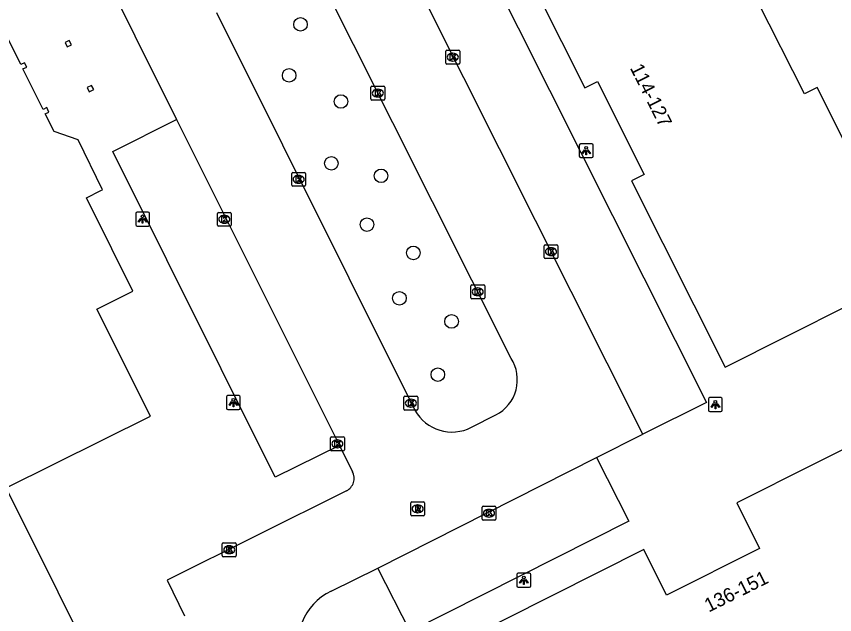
# Model space of a CAD drawing. Extents: x 158461 to 159795, y 387220 to 388672.
# Drawn here: x 159036.6 to 159095.6, y 387554.1 to 387597.3 of the extents above; entities that cross this region are included whole.
import ezdxf

# ---------------------------------------------------------------- set-up
doc = ezdxf.new("R2010")
doc.units = 0
for name, color, linetype in [('IMGEO_Boom', 7, 'Continuous'), ('IMGEO_Kolk', 7, 'Continuous'), ('IMGEO_Lichtpunt', 7, 'Continuous'), ('IMGEO_Pand', 7, 'Continuous'), ('IMGEO_Pand_nummerreeks', 7, 'Continuous'), ('IMGEO_Parkeervlak_open', 7, 'Continuous'), ('IMGEO_Rijbaan_lokaal_open', 7, 'Continuous'), ('IMGEO_Rioolput', 7, 'Continuous'), ('IMGEO_Voetpad_open', 7, 'Continuous')]:
    doc.layers.add(name, color=color, linetype=linetype)

msp = doc.modelspace()

# ---------------------------------------------------------------- linework, layer by layer
at = {"layer": 'IMGEO_Boom'}
for centre in [(159057.119, 387596.691), (159056.298, 387593.014), (159060.032, 387591.134), (159059.346, 387586.675), (159062.927, 387585.772), (159061.909, 387582.257), (159065.255, 387580.216), (159064.251, 387576.944), (159068.009, 387575.277), (159067.018, 387571.442)]:
    msp.add_circle(centre, 0.489, dxfattribs=at)
at = {"layer": 'IMGEO_Kolk'}
for p, q in [((159067.597, 387593.904), (159067.597, 387594.756)), ((159067.672, 387594.83), (159068.524, 387594.83)), ((159068.085, 387594.61), (159068.11, 387594.61)), ((159068.598, 387594.756), (159068.598, 387593.904)), ((159068.524, 387593.83), (159067.672, 387593.83)), ((159068.108, 387594.05), (159068.083, 387594.05)), ((159062.193, 387591.313), (159062.193, 387592.165)), ((159062.268, 387592.239), (159063.12, 387592.239)), ((159062.681, 387592.019), (159062.706, 387592.019)), ((159063.194, 387592.165), (159063.194, 387591.313)), ((159062.704, 387591.459), (159062.679, 387591.459)), ((159063.12, 387591.239), (159062.268, 387591.239)), ((159056.485, 387585.094), (159056.485, 387585.946)), ((159056.56, 387586.02), (159057.412, 387586.02)), ((159056.973, 387585.8), (159056.998, 387585.8)), ((159057.486, 387585.946), (159057.486, 387585.094)), ((159057.412, 387585.02), (159056.56, 387585.02)), ((159056.996, 387585.24), (159056.971, 387585.24)), ((159051.127, 387582.213), (159051.127, 387583.065)), ((159051.202, 387583.139), (159052.054, 387583.139)), ((159051.615, 387582.919), (159051.64, 387582.919)), ((159052.128, 387583.065), (159052.128, 387582.213)), ((159052.054, 387582.139), (159051.202, 387582.139)), ((159051.638, 387582.359), (159051.613, 387582.359)), ((159074.754, 387580.807), (159075.606, 387580.807)), ((159074.679, 387579.881), (159074.679, 387580.733)), ((159075.167, 387580.587), (159075.192, 387580.587)), ((159075.68, 387580.733), (159075.68, 387579.881)), ((159075.606, 387579.807), (159074.754, 387579.807)), ((159075.19, 387580.027), (159075.165, 387580.027)), ((159069.473, 387577.914), (159070.325, 387577.914)), ((159069.398, 387576.988), (159069.398, 387577.84)), ((159069.886, 387577.694), (159069.911, 387577.694)), ((159070.399, 387577.84), (159070.399, 387576.988)), ((159070.325, 387576.914), (159069.473, 387576.914)), ((159069.909, 387577.134), (159069.884, 387577.134)), ((159064.574, 387568.957), (159064.574, 387569.809)), ((159064.649, 387569.883), (159065.501, 387569.883)), ((159065.062, 387569.663), (159065.087, 387569.663)), ((159065.575, 387569.809), (159065.575, 387568.957)), ((159065.085, 387569.103), (159065.06, 387569.103)), ((159065.501, 387568.883), (159064.649, 387568.883)), ((159059.278, 387566.024), (159059.278, 387566.876)), ((159059.353, 387566.95), (159060.205, 387566.95)), ((159059.766, 387566.73), (159059.791, 387566.73)), ((159060.279, 387566.876), (159060.279, 387566.024)), ((159059.789, 387566.17), (159059.764, 387566.17)), ((159060.205, 387565.95), (159059.353, 387565.95)), ((159070.283, 387561.949), (159071.135, 387561.949)), ((159070.208, 387561.023), (159070.208, 387561.875)), ((159070.696, 387561.729), (159070.721, 387561.729)), ((159071.209, 387561.875), (159071.209, 387561.023)), ((159071.135, 387560.949), (159070.283, 387560.949)), ((159070.719, 387561.169), (159070.694, 387561.169)), ((159051.479, 387558.39), (159051.479, 387559.242)), ((159051.554, 387559.316), (159052.406, 387559.316)), ((159051.967, 387559.096), (159051.992, 387559.096)), ((159052.48, 387559.242), (159052.48, 387558.39)), ((159051.99, 387558.536), (159051.965, 387558.536)), ((159052.406, 387558.316), (159051.554, 387558.316))]:
    msp.add_line(p, q, dxfattribs=at)
for points in [[(159067.597, 387593.904), (159067.597, 387594.756)], [(159067.672, 387594.83), (159068.524, 387594.83)], [(159067.918, 387594.53), (159068.041, 387594.53), (159068.041, 387594.379), (159068.171, 387594.53), (159068.335, 387594.53), (159068.189, 387594.379), (159068.342, 387594.13), (159068.19, 387594.13), (159068.105, 387594.294), (159068.041, 387594.227), (159068.041, 387594.13), (159067.918, 387594.13), (159067.918, 387594.53)], [(159068.598, 387594.756), (159068.598, 387593.904)], [(159068.524, 387593.83), (159067.672, 387593.83)], [(159062.193, 387591.313), (159062.193, 387592.165)], [(159062.268, 387592.239), (159063.12, 387592.239)], [(159063.194, 387592.165), (159063.194, 387591.313)], [(159062.514, 387591.939), (159062.637, 387591.939), (159062.637, 387591.788), (159062.767, 387591.939), (159062.931, 387591.939), (159062.785, 387591.788), (159062.938, 387591.539), (159062.786, 387591.539), (159062.701, 387591.703), (159062.637, 387591.636), (159062.637, 387591.539), (159062.514, 387591.539), (159062.514, 387591.939)], [(159063.12, 387591.239), (159062.268, 387591.239)], [(159056.485, 387585.094), (159056.485, 387585.946)], [(159056.56, 387586.02), (159057.412, 387586.02)], [(159056.806, 387585.72), (159056.929, 387585.72), (159056.929, 387585.569), (159057.059, 387585.72), (159057.223, 387585.72), (159057.077, 387585.569), (159057.23, 387585.32), (159057.078, 387585.32), (159056.993, 387585.484), (159056.929, 387585.417), (159056.929, 387585.32), (159056.806, 387585.32), (159056.806, 387585.72)], [(159057.486, 387585.946), (159057.486, 387585.094)], [(159057.412, 387585.02), (159056.56, 387585.02)], [(159051.127, 387582.213), (159051.127, 387583.065)], [(159051.202, 387583.139), (159052.054, 387583.139)], [(159051.448, 387582.839), (159051.571, 387582.839), (159051.571, 387582.688), (159051.701, 387582.839), (159051.865, 387582.839), (159051.719, 387582.688), (159051.872, 387582.439), (159051.72, 387582.439), (159051.635, 387582.603), (159051.571, 387582.536), (159051.571, 387582.439), (159051.448, 387582.439), (159051.448, 387582.839)], [(159052.128, 387583.065), (159052.128, 387582.213)], [(159052.054, 387582.139), (159051.202, 387582.139)], [(159074.754, 387580.807), (159075.606, 387580.807)], [(159074.679, 387579.881), (159074.679, 387580.733)], [(159075, 387580.507), (159075.123, 387580.507), (159075.123, 387580.356), (159075.253, 387580.507), (159075.417, 387580.507), (159075.271, 387580.356), (159075.424, 387580.107), (159075.272, 387580.107), (159075.187, 387580.271), (159075.123, 387580.204), (159075.123, 387580.107), (159075, 387580.107), (159075, 387580.507)], [(159075.68, 387580.733), (159075.68, 387579.881)], [(159075.606, 387579.807), (159074.754, 387579.807)], [(159069.473, 387577.914), (159070.325, 387577.914)], [(159069.398, 387576.988), (159069.398, 387577.84)], [(159069.719, 387577.614), (159069.842, 387577.614), (159069.842, 387577.463), (159069.972, 387577.614), (159070.136, 387577.614), (159069.99, 387577.463), (159070.143, 387577.214), (159069.991, 387577.214), (159069.906, 387577.378), (159069.842, 387577.311), (159069.842, 387577.214), (159069.719, 387577.214), (159069.719, 387577.614)], [(159070.399, 387577.84), (159070.399, 387576.988)], [(159070.325, 387576.914), (159069.473, 387576.914)], [(159064.574, 387568.957), (159064.574, 387569.809)], [(159064.649, 387569.883), (159065.501, 387569.883)], [(159065.575, 387569.809), (159065.575, 387568.957)], [(159064.895, 387569.583), (159065.018, 387569.583), (159065.018, 387569.432), (159065.148, 387569.583), (159065.312, 387569.583), (159065.166, 387569.432), (159065.319, 387569.183), (159065.167, 387569.183), (159065.082, 387569.347), (159065.018, 387569.28), (159065.018, 387569.183), (159064.895, 387569.183), (159064.895, 387569.583)], [(159065.501, 387568.883), (159064.649, 387568.883)], [(159059.278, 387566.024), (159059.278, 387566.876)], [(159059.353, 387566.95), (159060.205, 387566.95)], [(159059.599, 387566.65), (159059.722, 387566.65), (159059.722, 387566.499), (159059.852, 387566.65), (159060.016, 387566.65), (159059.87, 387566.499), (159060.023, 387566.25), (159059.871, 387566.25), (159059.786, 387566.414), (159059.722, 387566.347), (159059.722, 387566.25), (159059.599, 387566.25), (159059.599, 387566.65)], [(159060.279, 387566.876), (159060.279, 387566.024)], [(159060.205, 387565.95), (159059.353, 387565.95)], [(159070.283, 387561.949), (159071.135, 387561.949)], [(159070.208, 387561.023), (159070.208, 387561.875)], [(159070.529, 387561.649), (159070.652, 387561.649), (159070.652, 387561.498), (159070.782, 387561.649), (159070.946, 387561.649), (159070.8, 387561.498), (159070.953, 387561.249), (159070.801, 387561.249), (159070.716, 387561.413), (159070.652, 387561.346), (159070.652, 387561.249), (159070.529, 387561.249), (159070.529, 387561.649)], [(159071.209, 387561.875), (159071.209, 387561.023)], [(159071.135, 387560.949), (159070.283, 387560.949)], [(159051.479, 387558.39), (159051.479, 387559.242)], [(159051.554, 387559.316), (159052.406, 387559.316)], [(159051.8, 387559.016), (159051.923, 387559.016), (159051.923, 387558.865), (159052.053, 387559.016), (159052.217, 387559.016), (159052.071, 387558.865), (159052.224, 387558.616), (159052.072, 387558.616), (159051.987, 387558.78), (159051.923, 387558.713), (159051.923, 387558.616), (159051.8, 387558.616), (159051.8, 387559.016)], [(159052.48, 387559.242), (159052.48, 387558.39)], [(159052.406, 387558.316), (159051.554, 387558.316)]]:
    msp.add_lwpolyline(points, dxfattribs=at)
for centre, start, end in [((159067.674, 387594.754), 91.55205, 178.44795), ((159067.674, 387594.754), 91.55205, 178.44795), ((159068.522, 387594.754), 1.55205, 88.44795), ((159068.522, 387594.754), 1.55205, 88.44795), ((159067.674, 387593.906), 181.55205, 268.44795), ((159067.674, 387593.906), 181.55205, 268.44795), ((159068.522, 387593.906), 271.55205, 358.44795), ((159068.522, 387593.906), 271.55205, 358.44795), ((159062.27, 387592.163), 91.55205, 178.44795), ((159062.27, 387592.163), 91.55205, 178.44795), ((159063.118, 387592.163), 1.55205, 88.44795), ((159063.118, 387592.163), 1.55205, 88.44795), ((159062.27, 387591.315), 181.55205, 268.44795), ((159062.27, 387591.315), 181.55205, 268.44795), ((159063.118, 387591.315), 271.55205, 358.44795), ((159063.118, 387591.315), 271.55205, 358.44795), ((159056.562, 387585.944), 91.55205, 178.44795), ((159056.562, 387585.944), 91.55205, 178.44795), ((159057.41, 387585.944), 1.55205, 88.44795), ((159057.41, 387585.944), 1.55205, 88.44795), ((159056.562, 387585.096), 181.55205, 268.44795), ((159056.562, 387585.096), 181.55205, 268.44795), ((159057.41, 387585.096), 271.55205, 358.44795), ((159057.41, 387585.096), 271.55205, 358.44795), ((159051.204, 387583.063), 91.55205, 178.44795), ((159051.204, 387583.063), 91.55205, 178.44795), ((159052.052, 387583.063), 1.55205, 88.44795), ((159052.052, 387583.063), 1.55205, 88.44795), ((159051.204, 387582.215), 181.55205, 268.44795), ((159051.204, 387582.215), 181.55205, 268.44795), ((159052.052, 387582.215), 271.55205, 358.44795), ((159052.052, 387582.215), 271.55205, 358.44795), ((159074.756, 387580.731), 91.55205, 178.44795), ((159074.756, 387580.731), 91.55205, 178.44795), ((159075.604, 387580.731), 1.55205, 88.44795), ((159075.604, 387580.731), 1.55205, 88.44795), ((159074.756, 387579.883), 181.55205, 268.44795), ((159074.756, 387579.883), 181.55205, 268.44795), ((159075.604, 387579.883), 271.55205, 358.44795), ((159075.604, 387579.883), 271.55205, 358.44795), ((159069.475, 387577.838), 91.55205, 178.44795), ((159069.475, 387577.838), 91.55205, 178.44795), ((159070.323, 387577.838), 1.55205, 88.44795), ((159070.323, 387577.838), 1.55205, 88.44795), ((159069.475, 387576.99), 181.55205, 268.44795), ((159069.475, 387576.99), 181.55205, 268.44795), ((159070.323, 387576.99), 271.55205, 358.44795), ((159070.323, 387576.99), 271.55205, 358.44795), ((159064.651, 387569.807), 91.55205, 178.44795), ((159064.651, 387569.807), 91.55205, 178.44795), ((159065.499, 387569.807), 1.55205, 88.44795), ((159065.499, 387569.807), 1.55205, 88.44795), ((159064.651, 387568.959), 181.55205, 268.44795), ((159064.651, 387568.959), 181.55205, 268.44795), ((159065.499, 387568.959), 271.55205, 358.44795), ((159065.499, 387568.959), 271.55205, 358.44795), ((159059.355, 387566.874), 91.55205, 178.44795), ((159059.355, 387566.874), 91.55205, 178.44795), ((159060.203, 387566.874), 1.55205, 88.44795), ((159060.203, 387566.874), 1.55205, 88.44795), ((159059.355, 387566.026), 181.55205, 268.44795), ((159059.355, 387566.026), 181.55205, 268.44795), ((159060.203, 387566.026), 271.55205, 358.44795), ((159060.203, 387566.026), 271.55205, 358.44795), ((159070.285, 387561.873), 91.55205, 178.44795), ((159070.285, 387561.873), 91.55205, 178.44795), ((159071.133, 387561.873), 1.55205, 88.44795), ((159071.133, 387561.873), 1.55205, 88.44795), ((159070.285, 387561.025), 181.55205, 268.44795), ((159070.285, 387561.025), 181.55205, 268.44795), ((159071.133, 387561.025), 271.55205, 358.44795), ((159071.133, 387561.025), 271.55205, 358.44795), ((159051.556, 387559.24), 91.55205, 178.44795), ((159051.556, 387559.24), 91.55205, 178.44795), ((159052.404, 387559.24), 1.55205, 88.44795), ((159052.404, 387559.24), 1.55205, 88.44795), ((159051.556, 387558.392), 181.55205, 268.44795), ((159051.556, 387558.392), 181.55205, 268.44795), ((159052.404, 387558.392), 271.55205, 358.44795), ((159052.404, 387558.392), 271.55205, 358.44795)]:
    msp.add_arc(centre, 0.0765, start, end, dxfattribs=at)
for centre, major_axis, ratio, start_param, end_param in [((159068.084, 387594.33), (-0.387, 0.002), 0.722429, 4.712389, 7.853982), ((159068.109, 387594.33), (-0.39, 0.002), 0.717154, 1.570796, 4.712389), ((159062.68, 387591.739), (-0.387, 0.002), 0.722429, 4.712389, 7.853982), ((159062.705, 387591.739), (-0.39, 0.002), 0.717154, 1.570796, 4.712389), ((159056.972, 387585.52), (-0.387, 0.002), 0.722429, 4.712389, 7.853982), ((159056.997, 387585.52), (-0.39, 0.002), 0.717154, 1.570796, 4.712389), ((159051.614, 387582.639), (-0.387, 0.002), 0.722429, 4.712389, 7.853982), ((159051.639, 387582.639), (-0.39, 0.002), 0.717154, 1.570796, 4.712389), ((159075.166, 387580.307), (-0.387, 0.002), 0.722429, 4.712389, 7.853982), ((159075.191, 387580.307), (-0.39, 0.002), 0.717154, 1.570796, 4.712389), ((159069.885, 387577.414), (-0.387, 0.002), 0.722429, 4.712389, 7.853982), ((159069.91, 387577.414), (-0.39, 0.002), 0.717154, 1.570796, 4.712389), ((159065.061, 387569.383), (-0.387, 0.002), 0.722429, 4.712389, 7.853982), ((159065.086, 387569.383), (-0.39, 0.002), 0.717154, 1.570796, 4.712389), ((159059.765, 387566.45), (-0.387, 0.002), 0.722429, 4.712389, 7.853982), ((159059.79, 387566.45), (-0.39, 0.002), 0.717154, 1.570796, 4.712389), ((159070.695, 387561.449), (-0.387, 0.002), 0.722429, 4.712389, 7.853982), ((159070.72, 387561.449), (-0.39, 0.002), 0.717154, 1.570796, 4.712389), ((159051.966, 387558.816), (-0.387, 0.002), 0.722429, 4.712389, 7.853982), ((159051.991, 387558.816), (-0.39, 0.002), 0.717154, 1.570796, 4.712389)]:
    msp.add_ellipse(centre, major_axis=major_axis, ratio=ratio, start_param=start_param, end_param=end_param, dxfattribs=at)
at = {"layer": 'IMGEO_Lichtpunt'}
for p, q in [((159077.221, 387587.993), (159077.221, 387587.186)), ((159077.221, 387587.993), (159077.221, 387587.186)), ((159078.123, 387588.088), (159077.315, 387588.088)), ((159078.123, 387588.088), (159077.315, 387588.088)), ((159078.217, 387587.186), (159078.217, 387587.993)), ((159078.217, 387587.186), (159078.217, 387587.993)), ((159077.315, 387587.092), (159078.123, 387587.092)), ((159077.315, 387587.092), (159078.123, 387587.092)), ((159045.236, 387583.056), (159045.236, 387582.249)), ((159045.236, 387583.056), (159045.236, 387582.249)), ((159046.138, 387583.151), (159045.33, 387583.151)), ((159046.138, 387583.151), (159045.33, 387583.151)), ((159046.232, 387582.249), (159046.232, 387583.056)), ((159046.232, 387582.249), (159046.232, 387583.056)), ((159045.33, 387582.155), (159046.138, 387582.155)), ((159045.33, 387582.155), (159046.138, 387582.155)), ((159051.779, 387569.831), (159051.779, 387569.024)), ((159051.779, 387569.831), (159051.779, 387569.024)), ((159052.681, 387569.926), (159051.873, 387569.926)), ((159052.681, 387569.926), (159051.873, 387569.926)), ((159052.775, 387569.024), (159052.775, 387569.831)), ((159052.775, 387569.024), (159052.775, 387569.831)), ((159086.529, 387569.686), (159086.529, 387568.879)), ((159086.529, 387569.686), (159086.529, 387568.879)), ((159087.431, 387569.781), (159086.623, 387569.781)), ((159087.431, 387569.781), (159086.623, 387569.781)), ((159087.525, 387568.879), (159087.525, 387569.686)), ((159087.525, 387568.879), (159087.525, 387569.686)), ((159051.873, 387568.93), (159052.681, 387568.93)), ((159051.873, 387568.93), (159052.681, 387568.93)), ((159086.623, 387568.785), (159087.431, 387568.785)), ((159086.623, 387568.785), (159087.431, 387568.785)), ((159072.72, 387557.021), (159072.72, 387556.214)), ((159072.72, 387557.021), (159072.72, 387556.214)), ((159073.622, 387557.116), (159072.814, 387557.116)), ((159073.622, 387557.116), (159072.814, 387557.116)), ((159073.716, 387556.214), (159073.716, 387557.021)), ((159073.716, 387556.214), (159073.716, 387557.021)), ((159072.814, 387556.12), (159073.622, 387556.12)), ((159072.814, 387556.12), (159073.622, 387556.12))]:
    msp.add_line(p, q, dxfattribs=at)
for points in [[(159077.595, 387587.657), (159077.634, 387587.629), (159077.446, 387587.367), (159077.408, 387587.394), (159077.595, 387587.657)], [(159077.697, 387587.609), (159077.744, 387587.609), (159077.744, 387587.287), (159077.697, 387587.287), (159077.697, 387587.609)], [(159077.807, 387587.629), (159077.845, 387587.656), (159078.032, 387587.394), (159077.993, 387587.366), (159077.807, 387587.629)], [(159045.61, 387582.72), (159045.649, 387582.692), (159045.461, 387582.43), (159045.423, 387582.457), (159045.61, 387582.72)], [(159045.712, 387582.672), (159045.759, 387582.672), (159045.759, 387582.35), (159045.712, 387582.35), (159045.712, 387582.672)], [(159045.822, 387582.692), (159045.86, 387582.719), (159046.047, 387582.457), (159046.008, 387582.429), (159045.822, 387582.692)], [(159052.153, 387569.495), (159052.192, 387569.467), (159052.004, 387569.205), (159051.966, 387569.232), (159052.153, 387569.495)], [(159052.255, 387569.447), (159052.302, 387569.447), (159052.302, 387569.125), (159052.255, 387569.125), (159052.255, 387569.447)], [(159052.365, 387569.467), (159052.403, 387569.494), (159052.59, 387569.232), (159052.551, 387569.204), (159052.365, 387569.467)], [(159086.903, 387569.35), (159086.942, 387569.322), (159086.754, 387569.06), (159086.716, 387569.087), (159086.903, 387569.35)], [(159087.005, 387569.302), (159087.052, 387569.302), (159087.052, 387568.98), (159087.005, 387568.98), (159087.005, 387569.302)], [(159087.115, 387569.322), (159087.153, 387569.349), (159087.34, 387569.087), (159087.301, 387569.059), (159087.115, 387569.322)], [(159073.094, 387556.685), (159073.133, 387556.657), (159072.945, 387556.395), (159072.907, 387556.422), (159073.094, 387556.685)], [(159073.196, 387556.637), (159073.243, 387556.637), (159073.243, 387556.315), (159073.196, 387556.315), (159073.196, 387556.637)], [(159073.306, 387556.657), (159073.344, 387556.684), (159073.531, 387556.422), (159073.492, 387556.394), (159073.306, 387556.657)]]:
    msp.add_lwpolyline(points, dxfattribs=at)
for centre in [(159077.72, 387587.791), (159045.735, 387582.854), (159052.278, 387569.629), (159087.028, 387569.484), (159073.219, 387556.819)]:
    msp.add_circle(centre, 0.0994, dxfattribs=at)
for centre, start, end in [((159077.315, 387587.993), 90, 180), ((159077.315, 387587.993), 90, 180), ((159078.123, 387587.993), 0, 90), ((159078.123, 387587.993), 0, 90), ((159077.315, 387587.186), 180, 270), ((159077.315, 387587.186), 180, 270), ((159078.123, 387587.186), 270, 0), ((159078.123, 387587.186), 270, 360), ((159045.33, 387583.056), 90, 180), ((159045.33, 387583.056), 90, 180), ((159046.138, 387583.056), 0, 90), ((159046.138, 387583.056), 0, 90), ((159045.33, 387582.249), 180, 270), ((159045.33, 387582.249), 180, 270), ((159046.138, 387582.249), 270, 0), ((159046.138, 387582.249), 270, 360), ((159051.873, 387569.831), 90, 180), ((159051.873, 387569.831), 90, 180), ((159052.681, 387569.831), 0, 90), ((159052.681, 387569.831), 0, 90), ((159086.623, 387569.686), 90, 180), ((159086.623, 387569.686), 90, 180), ((159087.431, 387569.686), 0, 90), ((159087.431, 387569.686), 0, 90), ((159051.873, 387569.024), 180, 270), ((159051.873, 387569.024), 180, 270), ((159052.681, 387569.024), 270, 0), ((159052.681, 387569.024), 270, 360), ((159086.623, 387568.879), 180, 270), ((159086.623, 387568.879), 180, 270), ((159087.431, 387568.879), 270, 0), ((159087.431, 387568.879), 270, 360), ((159072.814, 387557.021), 90, 180), ((159072.814, 387557.021), 90, 180), ((159073.622, 387557.021), 0, 90), ((159073.622, 387557.021), 0, 90), ((159072.814, 387556.214), 180, 270), ((159072.814, 387556.214), 180, 270), ((159073.622, 387556.214), 270, 0), ((159073.622, 387556.214), 270, 360)]:
    msp.add_arc(centre, 0.0946, start, end, dxfattribs=at)
at = {"layer": 'IMGEO_Pand'}
for points in [[(159058.387, 387518.146), (159035.885, 387563.273), (159046.292, 387568.445), (159042.437, 387576.164), (159045.036, 387577.453), (159043.522, 387580.505), (159041.691, 387584.196), (159042.727, 387584.706), (159042.849, 387584.766), (159041.077, 387588.368), (159039.354, 387588.968), (159038.713, 387590.252), (159038.979, 387590.375), (159038.833, 387590.689), (159038.558, 387590.562), (159037.103, 387593.478), (159037.375, 387593.611), (159037.223, 387593.924), (159036.947, 387593.79), (159024.254, 387619.231)], [(159087.734, 387571.982), (159101.124, 387578.696), (159094.378, 387592.149), (159093.448, 387591.683), (159090.078, 387598.366), (159091.025, 387598.842), (159084.272, 387612.283), (159070.875, 387605.56), (159077.613, 387592.116), (159078.525, 387592.573), (159081.89, 387585.878), (159080.99, 387585.424), (159087.734, 387571.982)], [(159040.601, 387595.213), (159040.449, 387595.528), (159040.14, 387595.379), (159040.292, 387595.064), (159040.601, 387595.213)], [(159042.06, 387592.296), (159041.742, 387592.144), (159041.891, 387591.835), (159042.208, 387591.986), (159042.06, 387592.296)], [(159105.222, 387570.559), (159088.568, 387562.191), (159090.218, 387558.905), (159083.509, 387555.537), (159081.872, 387558.822), (159065.218, 387550.45), (159076.762, 387527.453), (159116.77, 387547.552), (159105.222, 387570.559)]]:
    msp.add_lwpolyline(points, dxfattribs=at)
at = {"layer": 'IMGEO_Parkeervlak_open'}
for points in [[(159063.729, 387603.144), (159068.305, 387605.454), (159086.398, 387569.437), (159081.795, 387567.14)], [(159078.459, 387565.459), (159080.788, 387560.866), (159065.015, 387552.921), (159062.684, 387557.498)]]:
    msp.add_lwpolyline(points, dxfattribs=at)
at = {"layer": 'IMGEO_Rijbaan_lokaal_open'}
for points in [[(159081.795, 387567.14), (159063.729, 387603.144)], [(159042.17, 387601.935), (159048.183, 387589.84)], [(159072.299, 387572.612), (159058.095, 387600.913)], [(159051.06, 387597.547), (159065.368, 387568.879)], [(159048.183, 387589.84), (159059.923, 387566.332)], [(159069.448, 387567.645), (159071.213, 387568.537)], [(159078.459, 387565.459), (159081.795, 387567.14)], [(159059.923, 387566.332), (159060.876, 387564.44)], [(159062.684, 387557.498), (159078.459, 387565.459)], [(159060.432, 387563.065), (159047.502, 387556.627), (159048.758, 387554.057)], [(159059.329, 387555.828), (159062.684, 387557.498)]]:
    msp.add_lwpolyline(points, dxfattribs=at)
for centre, radius, start, end in [((159069.906, 387571.068), 2.848, 297.31811, 32.83656), ((159068.044, 387570.365), 3.061, 209.03921, 297.30481), ((159059.967, 387563.974), 1.022, 297.09379, 27.11473), ((159061.145, 387552.036), 4.205, 115.59016, 201.24252)]:
    msp.add_arc(centre, radius, start, end, dxfattribs=at)
at = {"layer": 'IMGEO_Rioolput'}
for p, q in [((159065.067, 387561.34), (159065.067, 387562.192)), ((159065.142, 387562.266), (159065.994, 387562.266)), ((159065.555, 387562.046), (159065.58, 387562.046)), ((159066.068, 387562.192), (159066.068, 387561.34)), ((159065.578, 387561.486), (159065.553, 387561.486)), ((159065.994, 387561.266), (159065.142, 387561.266))]:
    msp.add_line(p, q, dxfattribs=at)
for points in [[(159065.067, 387561.34), (159065.067, 387562.192)], [(159065.142, 387562.266), (159065.994, 387562.266)], [(159065.656, 387561.964), (159065.404, 387561.966), (159065.404, 387561.566)], [(159066.068, 387562.192), (159066.068, 387561.34)], [(159065.404, 387561.566), (159065.528, 387561.566), (159065.528, 387561.728), (159065.539, 387561.728)], [(159065.582, 387561.885), (159065.528, 387561.885), (159065.528, 387561.804)], [(159065.528, 387561.804), (159065.58, 387561.804)], [(159065.586, 387561.699), (159065.657, 387561.566), (159065.797, 387561.566), (159065.732, 387561.692)], [(159065.994, 387561.266), (159065.142, 387561.266)]]:
    msp.add_lwpolyline(points, dxfattribs=at)
for centre, radius, start, end in [((159065.144, 387562.19), 0.0765, 91.55205, 178.44795), ((159065.144, 387562.19), 0.0765, 91.55205, 178.44795), ((159065.655, 387561.854), 0.109, 350.36119, 89.41601), ((159065.992, 387562.19), 0.0765, 1.55205, 88.44795), ((159065.992, 387562.19), 0.0765, 1.55205, 88.44795), ((159065.144, 387561.342), 0.0765, 181.55205, 268.44795), ((159065.144, 387561.342), 0.0765, 181.55205, 268.44795), ((159065.538, 387561.675), 0.0533, 26.02933, 88.69889), ((159065.564, 387561.993), 0.19, 274.7715, 282.96867), ((159065.588, 387561.789), 0.0964, 77.00612, 93.18647), ((159065.602, 387561.846), 0.0378, 276.66336, 79.67722), ((159065.653, 387561.854), 0.112, 277.58423, 350.98172), ((159065.637, 387561.639), 0.108, 29.51342, 73.79051), ((159065.992, 387561.342), 0.0765, 271.55205, 358.44795), ((159065.992, 387561.342), 0.0765, 271.55205, 358.44795)]:
    msp.add_arc(centre, radius, start, end, dxfattribs=at)
for centre, major_axis, ratio, start_param, end_param in [((159065.554, 387561.766), (-0.387, 0.002), 0.722429, 4.712389, 7.853982), ((159065.579, 387561.766), (-0.39, 0.002), 0.717154, 1.570796, 4.712389)]:
    msp.add_ellipse(centre, major_axis=major_axis, ratio=ratio, start_param=start_param, end_param=end_param, dxfattribs=at)
at = {"layer": 'IMGEO_Voetpad_open'}
msp.add_lwpolyline([(159059.923, 387566.332), (159055.289, 387564.036), (159043.577, 387587.533), (159048.183, 387589.84)], dxfattribs=at)

# ---------------------------------------------------------------- texts
at = {"layer": 'IMGEO_Pand_nummerreeks'}
for s, rotation, p in [('114-127', 296.68474, (159080.853, 387593.552)), ('136-151', 26.45919, (159086.551, 387554.28))]:
    msp.add_text(s, height=1, rotation=rotation, dxfattribs=at).set_placement(p)

doc.saveas('drawing.dxf')
